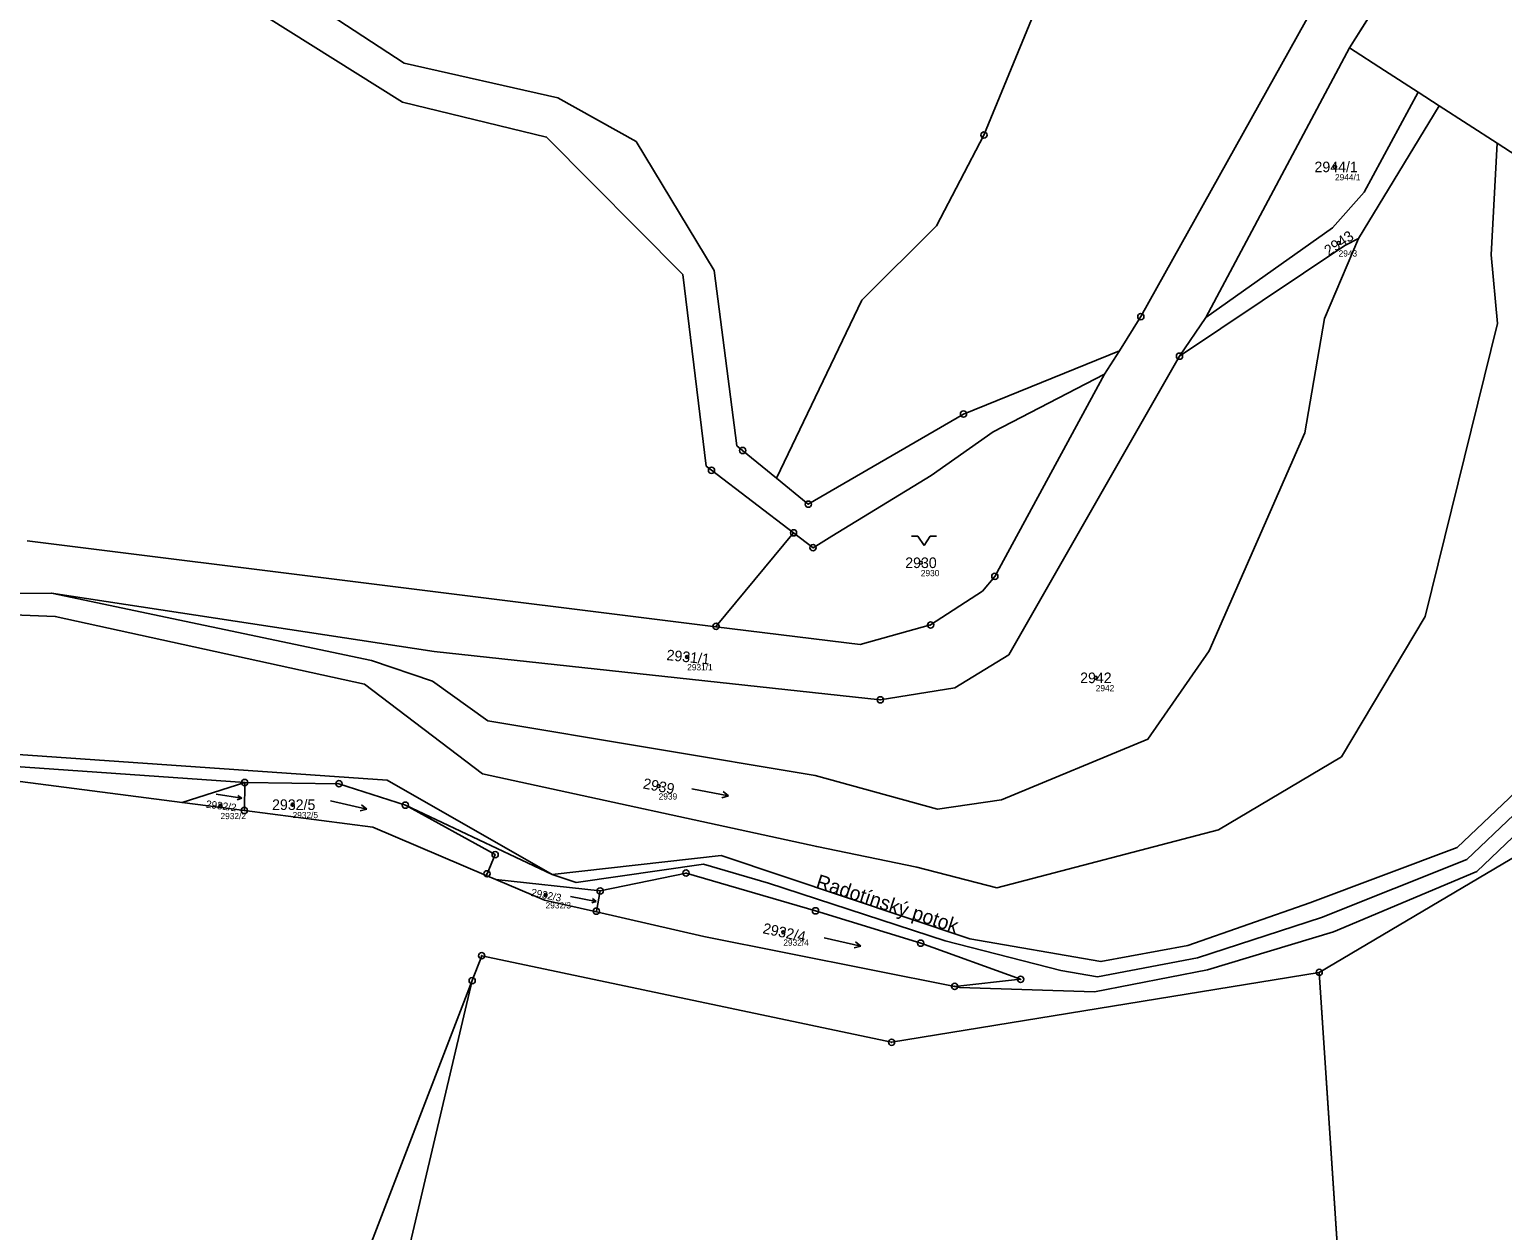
# Model space of a CAD drawing. Extents: x -751550 to -746116, y -1055108 to -1050700.
# Drawn here: x -751163.6 to -750926.9, y -1052067.2 to -1051874.2 of the extents above; entities that cross this region are included whole.
import ezdxf

# ---------------------------------------------------------------- set-up
doc = ezdxf.new("R2010")
doc.units = 0
for name, color, linetype in [('Definiční body', 7, 'Continuous'), ('Hranice parcel', 7, 'Continuous'), ('Parcelní čísla', 7, 'Continuous'), ('Polygon parcely', 7, 'Continuous'), ('Pop  PČ popisy', 7, 'Continuous'), ('Značky bodu BP', 7, 'Continuous'), ('Značky kultur', 7, 'Continuous')]:
    doc.layers.add(name, color=color, linetype=linetype)

msp = doc.modelspace()

# ---------------------------------------------------------------- linework, layer by layer
at = {"layer": 'Definiční body'}
for centre in [(-750953.79, -1051896.3), (-750953.21, -1051908.54), (-751020.35, -1051959.91), (-751057.9, -1051975.04), (-750992.24, -1051978.4), (-751062.48, -1051995.8), (-751132.9, -1051998.95), (-751121.31, -1051998.79), (-751080.66, -1052013.3), (-751042.45, -1052019.29)]:
    msp.add_circle(centre, 0.25, dxfattribs=at)
at = {"layer": 'Hranice parcel'}
for p, q in [((-750951.45, -1051877.17), (-750919.76, -1051826.69)), ((-750974.55, -1051920.51), (-750951.45, -1051877.17)), ((-750937.07, -1051886.46), (-750940.43, -1051884.29)), ((-750937.07, -1051886.46), (-750950.03, -1051907.8)), ((-750927.76, -1051892.47), (-750937.07, -1051886.46)), ((-750924.52, -1051894.57), (-750927.76, -1051892.47)), ((-750978.78, -1051926.71), (-750974.55, -1051920.51)), ((-750988.45, -1051925.83), (-750990.83, -1051929.61)), ((-751049.93, -1051941.11), (-751048.99, -1051941.87)), ((-751048.99, -1051941.87), (-751043.54, -1051946.33)), ((-751053.99, -1051945.04), (-751040.81, -1051955.1)), ((-751043.54, -1051946.33), (-751038.44, -1051950.49)), ((-751053.31, -1051970.18), (-751163.96, -1051956.41)), ((-751139.08, -1051998.44), (-751129, -1051995.22)), ((-751129.06, -1051999.72), (-751129, -1051995.22)), ((-751129.06, -1051999.72), (-751139.08, -1051998.44)), ((-751079.58, -1052009.98), (-751103.18, -1051998.86)), ((-751088.66, -1052010.8), (-751090.18, -1052010.15)), ((-751088.66, -1052010.8), (-751071.88, -1052012.64)), ((-750956.33, -1052025.73), (-750948.87, -1052138))]:
    msp.add_line(p, q, dxfattribs=at)
for points in [[(-751043.54, -1051946.33), (-751029.82, -1051917.7), (-751017.84, -1051905.76), (-751010.21, -1051891.17), (-751002.57, -1051872.63), (-750998.38, -1051849.55), (-750970.85, -1051785.6), (-750957.97, -1051789.49)], [(-750928.19, -1051818.56), (-750985, -1051920.35), (-750988.45, -1051925.83)], [(-750858.21, -1051838.11), (-750868.97, -1051843.34), (-750866.86, -1051892.27), (-750888.6, -1051945.93), (-750903.92, -1051976.97), (-750934.17, -1052005.68), (-750957.85, -1052014.58), (-750977.45, -1052021.44), (-750991.41, -1052023.99), (-751012.47, -1052020.32), (-751052.43, -1052006.97), (-751079.58, -1052009.98)], [(-750722.15, -1051964.48), (-750763.83, -1051943.41), (-750781.07, -1051921.05), (-750800.64, -1051893.97), (-750821.94, -1051858.92), (-750833.31, -1051845.09), (-750835.66, -1051844.3), (-750853.81, -1051842.93), (-750865.9, -1051845.93), (-750864.08, -1051893.52), (-750886.39, -1051946.93), (-750902.37, -1051978.88), (-750932.59, -1052007.62), (-750955.96, -1052016.91), (-750975.88, -1052023.38), (-750991.94, -1052026.43), (-750997.86, -1052025.42), (-751016.42, -1052020.68), (-751044.85, -1052011.41), (-751055.26, -1052008.37), (-751075.73, -1052011.31), (-751079.58, -1052009.98)], [(-751136.36, -1051865.32), (-751103.66, -1051885.88), (-751080.5, -1051891.51), (-751058.59, -1051913.59), (-751054.86, -1051944.38), (-751053.99, -1051945.04)], [(-751120.69, -1051868.25), (-751103.39, -1051879.65), (-751078.71, -1051885.2), (-751066.1, -1051892.21), (-751053.55, -1051912.96), (-751049.93, -1051941.11)], [(-750940.43, -1051884.29), (-750945.83, -1051880.8), (-750951.45, -1051877.17)], [(-750940.43, -1051884.29), (-750949.11, -1051900.35), (-750954.18, -1051906.11), (-750974.55, -1051920.51)], [(-750927.76, -1051892.47), (-750928.7, -1051910.41), (-750927.67, -1051921.45), (-750939.28, -1051968.55), (-750952.73, -1051991.09), (-750972.51, -1052002.84), (-751008.15, -1052012.15), (-751021.02, -1052008.84), (-751037.09, -1052005.52), (-751090.8, -1051993.85), (-751109.77, -1051979.4), (-751159.45, -1051968.52), (-751183.62, -1051967.57), (-751194.61, -1051969.52), (-751210.89, -1051976.22), (-751216.58, -1051980.3), (-751224.33, -1051989.73), (-751224.79, -1051990.62), (-751225.18, -1051991.29)], [(-750950.03, -1051907.8), (-750955.46, -1051920.64), (-750958.66, -1051939.01), (-750974, -1051974.06), (-750983.85, -1051988.25), (-751007.41, -1051998.01), (-751017.69, -1051999.48), (-751037.33, -1051994.09), (-751089.93, -1051985.32), (-751098.81, -1051978.96), (-751108.61, -1051975.61), (-751160.08, -1051964.77)], [(-750950.03, -1051907.8), (-750952.22, -1051908.92), (-750978.78, -1051926.71)], [(-751038.44, -1051950.49), (-751013.5, -1051936.02), (-750988.45, -1051925.83)], [(-751160.08, -1051964.77), (-751098.56, -1051974.19), (-751026.87, -1051981.94), (-751014.9, -1051980.02), (-751006.23, -1051974.72), (-750978.78, -1051926.71)], [(-750990.83, -1051929.61), (-751008.46, -1051962.1), (-751010.45, -1051964.49), (-751018.78, -1051969.91), (-751030.12, -1051973.06), (-751053.31, -1051970.18)], [(-751018.71, -1051945.91), (-751008.74, -1051938.86), (-750990.83, -1051929.61)], [(-750956.33, -1052025.73), (-750912.77, -1051999.99), (-750886.68, -1051960.29), (-750876.14, -1051931.25)], [(-751040.81, -1051955.1), (-751037.67, -1051957.49), (-751034.66, -1051955.65), (-751018.71, -1051945.91)], [(-750884.18, -1051947.93), (-750900.82, -1051980.78), (-750931.02, -1052009.55), (-750954.06, -1052019.23), (-750974.3, -1052025.32), (-750992.46, -1052028.88), (-751014.14, -1052028.14), (-751014.91, -1052027.99)], [(-751053.31, -1051970.18), (-751053.26, -1051970.12), (-751040.81, -1051955.1)], [(-751201.13, -1051968.11), (-751184.06, -1051964.91), (-751160.08, -1051964.77)], [(-751129, -1051995.22), (-751171.27, -1051992.29), (-751190.25, -1051990.18), (-751255.08, -1051999.61), (-751260.15, -1052000.05), (-751274.5, -1051999.9), (-751279.04, -1051999.3), (-751289.37, -1051998.52), (-751303.34, -1051996.4), (-751308.75, -1051995.69), (-751319.52, -1051994.4), (-751331.66, -1051990.09), (-751343.49, -1051986.6)], [(-751225.18, -1051991.29), (-751190.59, -1051988.16), (-751171.61, -1051990.28), (-751106.1, -1051994.86), (-751079.58, -1052009.98)], [(-751139.08, -1051998.44), (-751170.93, -1051994.31), (-751189.91, -1051992.2), (-751242.28, -1052002.28)], [(-751103.18, -1051998.86), (-751113.86, -1051995.42), (-751129, -1051995.22)], [(-751103.18, -1051998.86), (-751088.76, -1052006.81), (-751090.07, -1052009.89), (-751090.18, -1052010.15)], [(-751090.18, -1052010.15), (-751108.4, -1052002.41), (-751129.06, -1051999.72)], [(-751072.5, -1052016.02), (-751080.84, -1052014.12), (-751088.66, -1052010.8)], [(-751071.88, -1052012.64), (-751058.09, -1052009.77), (-751037.28, -1052015.84), (-751020.37, -1052021.04), (-751004.31, -1052026.85), (-751014.91, -1052027.99)], [(-751072.5, -1052016.02), (-751072.48, -1052015.9), (-751071.88, -1052012.64)], [(-751014.91, -1052027.99), (-751055.21, -1052019.97), (-751072.5, -1052016.02)], [(-751092.46, -1052027.06), (-751090.92, -1052023.05), (-751025.06, -1052036.96), (-750956.33, -1052025.73)], [(-751142.11, -1052207.96), (-751132.4, -1052130.93), (-751092.46, -1052027.06)], [(-751092.46, -1052027.06), (-751125.5, -1052167.24), (-751134.92, -1052196.47), (-751142.11, -1052207.96)]]:
    msp.add_lwpolyline(points, dxfattribs=at)
at = {"layer": 'Polygon parcely'}
for points in [[(-751163.96, -1051956.41), (-751053.31, -1051970.18), (-751053.26, -1051970.12), (-751040.81, -1051955.1), (-751053.99, -1051945.04), (-751054.86, -1051944.38), (-751058.59, -1051913.59), (-751080.5, -1051891.51), (-751103.66, -1051885.88), (-751136.36, -1051865.32), (-751163.11, -1051834.12), (-751163.24, -1051825.5), (-751159.48, -1051817.75), (-751127.56, -1051806.26), (-751076.83, -1051780.43), (-751055.14, -1051744.58), (-751051.82, -1051713.23), (-751131.69, -1051751.65), (-751184.18, -1051773.22)], [(-750923.63, -1051813.39), (-750928.19, -1051818.56), (-750985, -1051920.35), (-750988.45, -1051925.83), (-750990.83, -1051929.61), (-751008.46, -1051962.1), (-751010.45, -1051964.49), (-751018.78, -1051969.91), (-751030.12, -1051973.06), (-751053.31, -1051970.18), (-751163.96, -1051956.41)], [(-751184.06, -1051964.91), (-751160.08, -1051964.77), (-751098.56, -1051974.19), (-751026.87, -1051981.94), (-751014.9, -1051980.02), (-751006.23, -1051974.72), (-750978.78, -1051926.71), (-750974.55, -1051920.51), (-750951.45, -1051877.17), (-750919.76, -1051826.69)], [(-751136.36, -1051865.32), (-751103.66, -1051885.88), (-751080.5, -1051891.51), (-751058.59, -1051913.59), (-751054.86, -1051944.38), (-751053.99, -1051945.04), (-751040.81, -1051955.1), (-751037.67, -1051957.49), (-751034.66, -1051955.65), (-751018.71, -1051945.91), (-751008.74, -1051938.86), (-750990.83, -1051929.61), (-750988.45, -1051925.83), (-751013.5, -1051936.02), (-751038.44, -1051950.49), (-751043.54, -1051946.33), (-751048.99, -1051941.87), (-751049.93, -1051941.11), (-751053.55, -1051912.96), (-751066.1, -1051892.21), (-751078.71, -1051885.2), (-751103.39, -1051879.65), (-751120.69, -1051868.25)], [(-751120.69, -1051868.25), (-751103.39, -1051879.65), (-751078.71, -1051885.2), (-751066.1, -1051892.21), (-751053.55, -1051912.96), (-751049.93, -1051941.11), (-751048.99, -1051941.87), (-751043.54, -1051946.33), (-751029.82, -1051917.7), (-751017.84, -1051905.76), (-751010.21, -1051891.17), (-751002.57, -1051872.63)], [(-751183.62, -1051967.57), (-751159.45, -1051968.52), (-751109.77, -1051979.4), (-751090.8, -1051993.85), (-751037.09, -1052005.52), (-751021.02, -1052008.84), (-751008.15, -1052012.15), (-750972.51, -1052002.84), (-750952.73, -1051991.09), (-750939.28, -1051968.55), (-750927.67, -1051921.45), (-750928.7, -1051910.41), (-750927.76, -1051892.47), (-750937.07, -1051886.46), (-750950.03, -1051907.8), (-750955.46, -1051920.64), (-750958.66, -1051939.01), (-750974, -1051974.06), (-750983.85, -1051988.25), (-751007.41, -1051998.01), (-751017.69, -1051999.48), (-751037.33, -1051994.09), (-751089.93, -1051985.32), (-751098.81, -1051978.96), (-751108.61, -1051975.61), (-751160.08, -1051964.77), (-751184.06, -1051964.91)], [(-750924.52, -1051894.57), (-750927.76, -1051892.47), (-750928.7, -1051910.41), (-750927.67, -1051921.45), (-750939.28, -1051968.55), (-750952.73, -1051991.09), (-750972.51, -1052002.84), (-751008.15, -1052012.15), (-751021.02, -1052008.84), (-751037.09, -1052005.52), (-751090.8, -1051993.85), (-751109.77, -1051979.4), (-751159.45, -1051968.52), (-751183.62, -1051967.57)], [(-751171.61, -1051990.28), (-751106.1, -1051994.86), (-751079.58, -1052009.98), (-751052.43, -1052006.97), (-751012.47, -1052020.32), (-750991.41, -1052023.99), (-750977.45, -1052021.44), (-750957.85, -1052014.58), (-750934.17, -1052005.68), (-750903.92, -1051976.97)], [(-750903.92, -1051976.97), (-750934.17, -1052005.68), (-750957.85, -1052014.58), (-750977.45, -1052021.44), (-750991.41, -1052023.99), (-751012.47, -1052020.32), (-751052.43, -1052006.97), (-751079.58, -1052009.98), (-751075.73, -1052011.31), (-751055.26, -1052008.37), (-751044.85, -1052011.41), (-751016.42, -1052020.68), (-750997.86, -1052025.42), (-750991.94, -1052026.43), (-750975.88, -1052023.38), (-750955.96, -1052016.91), (-750932.59, -1052007.62), (-750902.37, -1051978.88)], [(-750902.37, -1051978.88), (-750932.59, -1052007.62), (-750955.96, -1052016.91), (-750975.88, -1052023.38), (-750991.94, -1052026.43), (-750997.86, -1052025.42), (-751016.42, -1052020.68), (-751044.85, -1052011.41), (-751055.26, -1052008.37), (-751075.73, -1052011.31), (-751079.58, -1052009.98), (-751103.18, -1051998.86), (-751088.76, -1052006.81), (-751090.07, -1052009.89), (-751090.18, -1052010.15), (-751088.66, -1052010.8), (-751071.88, -1052012.64), (-751058.09, -1052009.77), (-751037.28, -1052015.84), (-751020.37, -1052021.04), (-751004.31, -1052026.85), (-751014.91, -1052027.99), (-751014.14, -1052028.14), (-750992.46, -1052028.88), (-750974.3, -1052025.32), (-750954.06, -1052019.23), (-750931.02, -1052009.55), (-750900.82, -1051980.78)], [(-750900.82, -1051980.78), (-750931.02, -1052009.55), (-750954.06, -1052019.23), (-750974.3, -1052025.32), (-750992.46, -1052028.88), (-751014.14, -1052028.14), (-751014.91, -1052027.99), (-751055.21, -1052019.97), (-751072.5, -1052016.02), (-751080.84, -1052014.12), (-751088.66, -1052010.8), (-751090.18, -1052010.15), (-751108.4, -1052002.41), (-751129.06, -1051999.72), (-751139.08, -1051998.44), (-751170.93, -1051994.31)], [(-751171.27, -1051992.29), (-751129, -1051995.22), (-751113.86, -1051995.42), (-751103.18, -1051998.86), (-751079.58, -1052009.98), (-751106.1, -1051994.86), (-751171.61, -1051990.28)], [(-751170.93, -1051994.31), (-751139.08, -1051998.44), (-751129, -1051995.22), (-751171.27, -1051992.29)], [(-751132.4, -1052130.93), (-751092.46, -1052027.06), (-751090.92, -1052023.05), (-751025.06, -1052036.96), (-750956.33, -1052025.73), (-750912.77, -1051999.99)]]:
    msp.add_lwpolyline(points, dxfattribs=at)
for points in [[(-750988.45, -1051925.83), (-750985, -1051920.35), (-750928.19, -1051818.56), (-750957.97, -1051789.49), (-750970.85, -1051785.6), (-750998.38, -1051849.55), (-751002.57, -1051872.63), (-751010.21, -1051891.17), (-751017.84, -1051905.76), (-751029.82, -1051917.7), (-751043.54, -1051946.33), (-751038.44, -1051950.49), (-751013.5, -1051936.02)], [(-750899.07, -1051841.39), (-750898.08, -1051840.5), (-750898.95, -1051839.47), (-750899.97, -1051840.39), (-750915.7, -1051822.89), (-750919.76, -1051826.69), (-750951.45, -1051877.17), (-750945.83, -1051880.8), (-750940.43, -1051884.29), (-750937.07, -1051886.46), (-750927.76, -1051892.47), (-750924.52, -1051894.57), (-750913.56, -1051877.72), (-750912, -1051878.64), (-750902.6, -1051884.81), (-750884.7, -1051856.96), (-750887.79, -1051853.59), (-750889.94, -1051851.52), (-750896.08, -1051844.56), (-750898.73, -1051841.65)], [(-750945.83, -1051880.8), (-750951.45, -1051877.17), (-750974.55, -1051920.51), (-750954.18, -1051906.11), (-750949.11, -1051900.35), (-750940.43, -1051884.29)], [(-750949.11, -1051900.35), (-750954.18, -1051906.11), (-750974.55, -1051920.51), (-750978.78, -1051926.71), (-750952.22, -1051908.92), (-750950.03, -1051907.8), (-750937.07, -1051886.46), (-750940.43, -1051884.29)], [(-750854.63, -1051899.68), (-750876.14, -1051931.25), (-750886.68, -1051960.29), (-750912.77, -1051999.99), (-750956.33, -1052025.73), (-750948.87, -1052138), (-750909.17, -1052123.97), (-750847.41, -1052071.13), (-750846.94, -1052069.49), (-750846.06, -1052051.46)], [(-750952.22, -1051908.92), (-750978.78, -1051926.71), (-751006.23, -1051974.72), (-751014.9, -1051980.02), (-751026.87, -1051981.94), (-751098.56, -1051974.19), (-751160.08, -1051964.77), (-751108.61, -1051975.61), (-751098.81, -1051978.96), (-751089.93, -1051985.32), (-751037.33, -1051994.09), (-751017.69, -1051999.48), (-751007.41, -1051998.01), (-750983.85, -1051988.25), (-750974, -1051974.06), (-750958.66, -1051939.01), (-750955.46, -1051920.64), (-750950.03, -1051907.8)], [(-751053.31, -1051970.18), (-751030.12, -1051973.06), (-751018.78, -1051969.91), (-751010.45, -1051964.49), (-751008.46, -1051962.1), (-750990.83, -1051929.61), (-751008.74, -1051938.86), (-751018.71, -1051945.91), (-751034.66, -1051955.65), (-751037.67, -1051957.49), (-751040.81, -1051955.1), (-751053.26, -1051970.12)], [(-751129.06, -1051999.72), (-751129, -1051995.22), (-751139.08, -1051998.44)], [(-751113.86, -1051995.42), (-751129, -1051995.22), (-751129.06, -1051999.72), (-751108.4, -1052002.41), (-751090.18, -1052010.15), (-751090.07, -1052009.89), (-751088.76, -1052006.81), (-751103.18, -1051998.86)], [(-751072.5, -1052016.02), (-751072.48, -1052015.9), (-751071.88, -1052012.64), (-751088.66, -1052010.8), (-751080.84, -1052014.12)], [(-751072.5, -1052016.02), (-751055.21, -1052019.97), (-751014.91, -1052027.99), (-751004.31, -1052026.85), (-751020.37, -1052021.04), (-751037.28, -1052015.84), (-751058.09, -1052009.77), (-751071.88, -1052012.64), (-751072.48, -1052015.9)], [(-751142.11, -1052207.96), (-751142.27, -1052209.29), (-751126.22, -1052207.38), (-751118.74, -1052204.72), (-751098, -1052202.88), (-751061.95, -1052185.74), (-751039.37, -1052169.99), (-750948.87, -1052138), (-750956.33, -1052025.73), (-751025.06, -1052036.96), (-751090.92, -1052023.05), (-751092.46, -1052027.06), (-751125.5, -1052167.24), (-751134.92, -1052196.47)], [(-751092.46, -1052027.06), (-751132.4, -1052130.93), (-751142.11, -1052207.96), (-751134.92, -1052196.47), (-751125.5, -1052167.24)]]:
    msp.add_lwpolyline(points, close=True, dxfattribs=at)
at = {"layer": 'Značky bodu BP'}
for centre, radius in [((-751010.21, -1051891.17), 0.5), ((-751010.21, -1051891.17), 0.0303), ((-750985, -1051920.35), 0.5), ((-750985, -1051920.35), 0.0303), ((-750978.78, -1051926.71), 0.5), ((-750978.78, -1051926.71), 0.0303), ((-751013.5, -1051936.02), 0.5), ((-751013.5, -1051936.02), 0.0303), ((-751048.99, -1051941.87), 0.5), ((-751048.99, -1051941.87), 0.0303), ((-751053.99, -1051945.04), 0.5), ((-751053.99, -1051945.04), 0.0303), ((-751038.44, -1051950.49), 0.5), ((-751038.44, -1051950.49), 0.0303), ((-751040.81, -1051955.1), 0.5), ((-751040.81, -1051955.1), 0.0303), ((-751037.67, -1051957.49), 0.5), ((-751037.67, -1051957.49), 0.0303), ((-751008.46, -1051962.1), 0.5), ((-751008.46, -1051962.1), 0.0303), ((-751053.26, -1051970.12), 0.5), ((-751053.26, -1051970.12), 0.0303), ((-751018.78, -1051969.91), 0.5), ((-751018.78, -1051969.91), 0.0303), ((-751026.87, -1051981.94), 0.5), ((-751026.87, -1051981.94), 0.0303), ((-751129, -1051995.22), 0.5), ((-751113.86, -1051995.42), 0.5), ((-751129, -1051995.22), 0.0303), ((-751113.86, -1051995.42), 0.0303), ((-751129.06, -1051999.72), 0.5), ((-751129.06, -1051999.72), 0.0303), ((-751103.18, -1051998.86), 0.5), ((-751103.18, -1051998.86), 0.0303), ((-751088.76, -1052006.81), 0.5), ((-751088.76, -1052006.81), 0.0303), ((-751090.07, -1052009.89), 0.5), ((-751090.07, -1052009.89), 0.0303), ((-751058.09, -1052009.77), 0.5), ((-751058.09, -1052009.77), 0.0303), ((-751071.88, -1052012.64), 0.5), ((-751071.88, -1052012.64), 0.0303), ((-751072.48, -1052015.9), 0.5), ((-751072.48, -1052015.9), 0.0303), ((-751037.28, -1052015.84), 0.5), ((-751037.28, -1052015.84), 0.0303), ((-751020.37, -1052021.04), 0.5), ((-751020.37, -1052021.04), 0.0303), ((-751090.92, -1052023.05), 0.5), ((-751090.92, -1052023.05), 0.0303), ((-750956.33, -1052025.73), 0.5), ((-750956.33, -1052025.73), 0.0303), ((-751092.46, -1052027.06), 0.5), ((-751092.46, -1052027.06), 0.0303), ((-751014.91, -1052027.99), 0.5), ((-751014.91, -1052027.99), 0.0303), ((-751004.31, -1052026.85), 0.5), ((-751004.31, -1052026.85), 0.0303), ((-751025.06, -1052036.96), 0.5), ((-751025.06, -1052036.96), 0.0303)]:
    msp.add_circle(centre, radius, dxfattribs=at)
at = {"layer": 'Značky kultur'}
for p, q in [((-751021.84, -1051955.63), (-751020.84, -1051955.63)), ((-751020.84, -1051955.63), (-751019.84, -1051957.13)), ((-751019.84, -1051957.13), (-751018.84, -1051955.63)), ((-751018.84, -1051955.63), (-751017.84, -1051955.63)), ((-751133.61, -1051997.1), (-751129.46, -1051997.76)), ((-751129.46, -1051997.76), (-751130.09, -1051997.3)), ((-751057.16, -1051996.22), (-751051.27, -1051997.36)), ((-751051.27, -1051997.36), (-751052.13, -1051996.69)), ((-751129.46, -1051997.76), (-751130.2, -1051998)), ((-751115.24, -1051998.17), (-751109.39, -1051999.52)), ((-751109.39, -1051999.52), (-751110.46, -1051999.79)), ((-751109.39, -1051999.52), (-751110.23, -1051998.81)), ((-751051.27, -1051997.36), (-751052.33, -1051997.67)), ((-751076.63, -1052013.54), (-751072.51, -1052014.34)), ((-751072.51, -1052014.34), (-751073.11, -1052013.86)), ((-751072.51, -1052014.34), (-751073.25, -1052014.55)), ((-751035.87, -1052020.19), (-751030.02, -1052021.54)), ((-751030.02, -1052021.54), (-751030.86, -1052020.83)), ((-751030.02, -1052021.54), (-751031.09, -1052021.81))]:
    msp.add_line(p, q, dxfattribs=at)

# ---------------------------------------------------------------- texts
at = {"layer": 'Definiční body'}
for s, p in [('2944/1', (-750953.79, -1051898.46)), ('2943', (-750953.21, -1051910.7)), ('2930', (-751020.35, -1051962.07)), ('2931/1', (-751057.9, -1051977.2)), ('2942', (-750992.24, -1051980.56)), ('2939', (-751062.48, -1051997.96)), ('2932/2', (-751132.9, -1052001.11)), ('2932/5', (-751121.31, -1052000.95)), ('2932/3', (-751080.66, -1052015.46)), ('2932/4', (-751042.45, -1052021.45))]:
    msp.add_text(s, height=1, dxfattribs=at).set_placement(p)
at = {"layer": 'Parcelní čísla'}
for s, p in [('2944/1', (-750957.09, -1051897.15)), ('2930', (-751022.86, -1051960.76)), ('2942', (-750994.75, -1051979.25)), ('2932/5', (-751124.61, -1051999.64))]:
    msp.add_text(s, height=1.7, dxfattribs=at).set_placement(p)
for s, height, rotation, p in [('2943', 1.7, 34, (-750954.81, -1051910.65)), ('2931/1', 1.7, 354, (-751061.28, -1051975.54)), ('2939', 1.7, 349, (-751065.1, -1051996.16)), ('2932/2', 1.2, 353, (-751135.29, -1051999.26)), ('2932/3', 1.2, 349, (-751083.07, -1052013.44)), ('2932/4', 1.7, 348, (-751045.86, -1052019.43))]:
    msp.add_text(s, height=height, rotation=rotation, dxfattribs=at).set_placement(p)
at = {"layer": 'Pop  PČ popisy'}
msp.add_text('Radotínský potok', height=2.3, rotation=342, dxfattribs=at).set_placement((-751037.38, -1052012.1))

doc.saveas('drawing.dxf')
